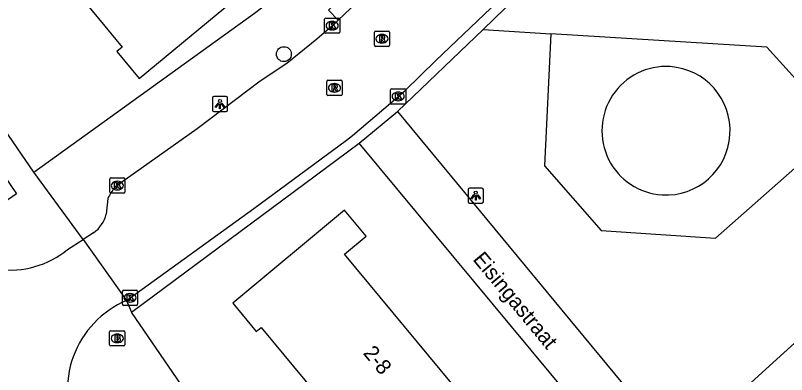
# Model space of a CAD drawing. Extents: x 159888 to 160757, y 384031 to 384746.
# Drawn here: x 160339 to 160389.7, y 384221.9 to 384245.5 of the extents above; entities that cross this region are included whole.
import ezdxf

# ---------------------------------------------------------------- set-up
doc = ezdxf.new("R2010")
doc.units = 0
for name, color, linetype in [('IMGEO_Boom', 7, 'Continuous'), ('IMGEO_Brandkraan', 7, 'Continuous'), ('IMGEO_Kolk', 7, 'Continuous'), ('IMGEO_Lichtpunt', 7, 'Continuous'), ('IMGEO_Openbare_ruimte_label', 7, 'Continuous'), ('IMGEO_Pand', 7, 'Continuous'), ('IMGEO_Pand_nummerreeks', 7, 'Continuous'), ('IMGEO_Rijbaan_lokaal_open', 7, 'Continuous'), ('IMGEO_Rioolput', 7, 'Continuous'), ('IMGEO_Voetpad_halfverhard', 7, 'Continuous'), ('IMGEO_Voetpad_open', 7, 'Continuous')]:
    doc.layers.add(name, color=color, linetype=linetype)

msp = doc.modelspace()

# ---------------------------------------------------------------- linework, layer by layer
at = {"layer": 'IMGEO_Boom'}
msp.add_circle((160356.672, 384242.999), 0.489, dxfattribs=at)
at = {"layer": 'IMGEO_Brandkraan'}
for p, q in [((160345.211, 384223.9), (160345.211, 384224.752)), ((160345.286, 384224.826), (160346.138, 384224.826)), ((160345.699, 384224.606), (160345.724, 384224.606)), ((160346.212, 384224.752), (160346.212, 384223.9)), ((160345.722, 384224.046), (160345.697, 384224.046)), ((160346.138, 384223.826), (160345.286, 384223.826))]:
    msp.add_line(p, q, dxfattribs=at)
for points in [[(160345.211, 384223.9), (160345.211, 384224.752)], [(160345.286, 384224.826), (160346.138, 384224.826)], [(160345.559, 384224.526), (160345.559, 384224.126), (160345.772, 384224.126)], [(160345.79, 384224.526), (160345.559, 384224.526)], [(160346.212, 384224.752), (160346.212, 384223.9)], [(160345.738, 384224.445), (160345.684, 384224.445), (160345.684, 384224.369)], [(160345.684, 384224.369), (160345.737, 384224.369)], [(160345.746, 384224.293), (160345.684, 384224.293), (160345.684, 384224.212)], [(160345.684, 384224.212), (160345.746, 384224.212)], [(160346.138, 384223.826), (160345.286, 384223.826)]]:
    msp.add_lwpolyline(points, dxfattribs=at)
for centre, radius, start, end in [((160345.288, 384224.75), 0.0765, 91.552, 178.448), ((160345.288, 384224.75), 0.0765, 91.552, 178.448), ((160345.794, 384224.381), 0.145, 59.4692, 91.5367), ((160345.819, 384224.428), 0.0922, 285.5137, 58.1501), ((160346.136, 384224.75), 0.0765, 1.552, 88.448), ((160346.136, 384224.75), 0.0765, 1.552, 88.448), ((160345.739, 384224.407), 0.0379, 267.8285, 90.9355), ((160345.747, 384224.252), 0.0404, 269.8759, 90.5077), ((160345.778, 384224.377), 0.251, 268.6676, 293.5347), ((160345.824, 384224.236), 0.105, 301.3115, 78.989), ((160345.288, 384223.902), 0.0765, 181.552, 268.448), ((160345.288, 384223.902), 0.0765, 181.552, 268.448), ((160346.136, 384223.902), 0.0765, 271.552, 358.448), ((160346.136, 384223.902), 0.0765, 271.552, 358.448)]:
    msp.add_arc(centre, radius, start, end, dxfattribs=at)
for centre, major_axis, ratio, start_param, end_param in [((160345.698, 384224.326), (-0.387, 0.002), 0.722429, 4.712389, 7.853982), ((160345.723, 384224.326), (-0.39, 0.002), 0.717154, 1.570796, 4.712389)]:
    msp.add_ellipse(centre, major_axis=major_axis, ratio=ratio, start_param=start_param, end_param=end_param, dxfattribs=at)
at = {"layer": 'IMGEO_Kolk'}
for p, q in [((160359.352, 384244.443), (160359.352, 384245.295)), ((160359.427, 384245.369), (160360.279, 384245.369)), ((160360.353, 384245.295), (160360.353, 384244.443)), ((160359.84, 384245.149), (160359.865, 384245.149)), ((160360.279, 384244.369), (160359.427, 384244.369)), ((160359.863, 384244.589), (160359.838, 384244.589)), ((160363.768, 384240.722), (160364.62, 384240.722)), ((160363.693, 384239.796), (160363.693, 384240.648)), ((160364.181, 384240.502), (160364.206, 384240.502)), ((160364.694, 384240.648), (160364.694, 384239.796)), ((160364.62, 384239.722), (160363.768, 384239.722)), ((160364.204, 384239.942), (160364.179, 384239.942)), ((160345.215, 384233.938), (160345.215, 384234.79)), ((160345.29, 384234.864), (160346.142, 384234.864)), ((160345.703, 384234.644), (160345.728, 384234.644)), ((160346.216, 384234.79), (160346.216, 384233.938)), ((160346.142, 384233.864), (160345.29, 384233.864)), ((160345.726, 384234.084), (160345.701, 384234.084)), ((160346.052, 384226.563), (160346.052, 384227.415)), ((160346.127, 384227.489), (160346.979, 384227.489)), ((160346.54, 384227.269), (160346.565, 384227.269)), ((160347.053, 384227.415), (160347.053, 384226.563)), ((160346.563, 384226.709), (160346.538, 384226.709)), ((160346.979, 384226.489), (160346.127, 384226.489))]:
    msp.add_line(p, q, dxfattribs=at)
for points in [[(160359.352, 384244.443), (160359.352, 384245.295)], [(160359.427, 384245.369), (160360.279, 384245.369)], [(160360.353, 384245.295), (160360.353, 384244.443)], [(160359.673, 384245.069), (160359.796, 384245.069), (160359.796, 384244.918), (160359.926, 384245.069), (160360.09, 384245.069), (160359.944, 384244.918), (160360.097, 384244.669), (160359.945, 384244.669), (160359.86, 384244.833), (160359.796, 384244.766), (160359.796, 384244.669), (160359.673, 384244.669), (160359.673, 384245.069)], [(160360.279, 384244.369), (160359.427, 384244.369)], [(160363.768, 384240.722), (160364.62, 384240.722)], [(160363.693, 384239.796), (160363.693, 384240.648)], [(160364.014, 384240.422), (160364.137, 384240.422), (160364.137, 384240.271), (160364.267, 384240.422), (160364.431, 384240.422), (160364.285, 384240.271), (160364.438, 384240.022), (160364.286, 384240.022), (160364.201, 384240.186), (160364.137, 384240.119), (160364.137, 384240.022), (160364.014, 384240.022), (160364.014, 384240.422)], [(160364.694, 384240.648), (160364.694, 384239.796)], [(160364.62, 384239.722), (160363.768, 384239.722)], [(160345.215, 384233.938), (160345.215, 384234.79)], [(160345.29, 384234.864), (160346.142, 384234.864)], [(160346.216, 384234.79), (160346.216, 384233.938)], [(160345.536, 384234.564), (160345.659, 384234.564), (160345.659, 384234.413), (160345.789, 384234.564), (160345.953, 384234.564), (160345.807, 384234.413), (160345.96, 384234.164), (160345.808, 384234.164), (160345.723, 384234.328), (160345.659, 384234.261), (160345.659, 384234.164), (160345.536, 384234.164), (160345.536, 384234.564)], [(160346.142, 384233.864), (160345.29, 384233.864)], [(160346.052, 384226.563), (160346.052, 384227.415)], [(160346.127, 384227.489), (160346.979, 384227.489)], [(160346.373, 384227.189), (160346.496, 384227.189), (160346.496, 384227.038), (160346.626, 384227.189), (160346.79, 384227.189), (160346.644, 384227.038), (160346.797, 384226.789), (160346.645, 384226.789), (160346.56, 384226.953), (160346.496, 384226.886), (160346.496, 384226.789), (160346.373, 384226.789), (160346.373, 384227.189)], [(160347.053, 384227.415), (160347.053, 384226.563)], [(160346.979, 384226.489), (160346.127, 384226.489)]]:
    msp.add_lwpolyline(points, dxfattribs=at)
for centre, start, end in [((160359.429, 384245.293), 91.552, 178.448), ((160359.429, 384245.293), 91.552, 178.448), ((160360.277, 384245.293), 1.552, 88.448), ((160360.277, 384245.293), 1.552, 88.448), ((160359.429, 384244.445), 181.552, 268.448), ((160359.429, 384244.445), 181.552, 268.448), ((160360.277, 384244.445), 271.552, 358.448), ((160360.277, 384244.445), 271.552, 358.448), ((160363.77, 384240.646), 91.552, 178.448), ((160363.77, 384240.646), 91.552, 178.448), ((160364.618, 384240.646), 1.552, 88.448), ((160364.618, 384240.646), 1.552, 88.448), ((160363.77, 384239.798), 181.552, 268.448), ((160363.77, 384239.798), 181.552, 268.448), ((160364.618, 384239.798), 271.552, 358.448), ((160364.618, 384239.798), 271.552, 358.448), ((160345.292, 384234.788), 91.552, 178.448), ((160345.292, 384234.788), 91.552, 178.448), ((160346.14, 384234.788), 1.552, 88.448), ((160346.14, 384234.788), 1.552, 88.448), ((160345.292, 384233.94), 181.552, 268.448), ((160345.292, 384233.94), 181.552, 268.448), ((160346.14, 384233.94), 271.552, 358.448), ((160346.14, 384233.94), 271.552, 358.448), ((160346.129, 384227.413), 91.552, 178.448), ((160346.129, 384227.413), 91.552, 178.448), ((160346.977, 384227.413), 1.552, 88.448), ((160346.977, 384227.413), 1.552, 88.448), ((160346.129, 384226.565), 181.552, 268.448), ((160346.129, 384226.565), 181.552, 268.448), ((160346.977, 384226.565), 271.552, 358.448), ((160346.977, 384226.565), 271.552, 358.448)]:
    msp.add_arc(centre, 0.0765, start, end, dxfattribs=at)
for centre, major_axis, ratio, start_param, end_param in [((160359.839, 384244.869), (-0.387, 0.002), 0.722429, 4.712389, 7.853982), ((160359.864, 384244.869), (-0.39, 0.002), 0.717154, 1.570796, 4.712389), ((160364.18, 384240.222), (-0.387, 0.002), 0.722429, 4.712389, 7.853982), ((160364.205, 384240.222), (-0.39, 0.002), 0.717154, 1.570796, 4.712389), ((160345.702, 384234.364), (-0.387, 0.002), 0.722429, 4.712389, 7.853982), ((160345.727, 384234.364), (-0.39, 0.002), 0.717154, 1.570796, 4.712389), ((160346.539, 384226.989), (-0.387, 0.002), 0.722429, 4.712389, 7.853982), ((160346.564, 384226.989), (-0.39, 0.002), 0.717154, 1.570796, 4.712389)]:
    msp.add_ellipse(centre, major_axis=major_axis, ratio=ratio, start_param=start_param, end_param=end_param, dxfattribs=at)
at = {"layer": 'IMGEO_Lichtpunt'}
for p, q in [((160352.871, 384240.218), (160352.063, 384240.218)), ((160352.871, 384240.218), (160352.063, 384240.218)), ((160351.969, 384240.123), (160351.969, 384239.316)), ((160351.969, 384240.123), (160351.969, 384239.316)), ((160352.965, 384239.316), (160352.965, 384240.123)), ((160352.965, 384239.316), (160352.965, 384240.123)), ((160352.063, 384239.222), (160352.871, 384239.222)), ((160352.063, 384239.222), (160352.871, 384239.222)), ((160368.799, 384234.104), (160368.799, 384233.297)), ((160368.799, 384234.104), (160368.799, 384233.297)), ((160369.701, 384234.199), (160368.893, 384234.199)), ((160369.701, 384234.199), (160368.893, 384234.199)), ((160369.795, 384233.297), (160369.795, 384234.104)), ((160369.795, 384233.297), (160369.795, 384234.104)), ((160368.893, 384233.203), (160369.701, 384233.203)), ((160368.893, 384233.203), (160369.701, 384233.203))]:
    msp.add_line(p, q, dxfattribs=at)
for points in [[(160352.343, 384239.787), (160352.382, 384239.759), (160352.194, 384239.497), (160352.156, 384239.524), (160352.343, 384239.787)], [(160352.445, 384239.739), (160352.492, 384239.739), (160352.492, 384239.417), (160352.445, 384239.417), (160352.445, 384239.739)], [(160352.555, 384239.759), (160352.593, 384239.786), (160352.78, 384239.524), (160352.741, 384239.496), (160352.555, 384239.759)], [(160369.173, 384233.768), (160369.212, 384233.74), (160369.024, 384233.478), (160368.986, 384233.505), (160369.173, 384233.768)], [(160369.275, 384233.72), (160369.322, 384233.72), (160369.322, 384233.398), (160369.275, 384233.398), (160369.275, 384233.72)], [(160369.385, 384233.74), (160369.423, 384233.767), (160369.61, 384233.505), (160369.571, 384233.477), (160369.385, 384233.74)]]:
    msp.add_lwpolyline(points, dxfattribs=at)
for centre in [(160352.468, 384239.921), (160369.298, 384233.902)]:
    msp.add_circle(centre, 0.0994, dxfattribs=at)
for centre, start, end in [((160352.063, 384240.123), 90, 180), ((160352.063, 384240.123), 90, 180), ((160352.871, 384240.123), 0, 90), ((160352.871, 384240.123), 0, 90), ((160352.063, 384239.316), 180, 270), ((160352.063, 384239.316), 180, 270), ((160352.871, 384239.316), 270, 0), ((160352.871, 384239.316), 270, 360), ((160368.893, 384234.104), 90, 180), ((160368.893, 384234.104), 90, 180), ((160369.701, 384234.104), 0, 90), ((160369.701, 384234.104), 0, 90), ((160368.893, 384233.297), 180, 270), ((160368.893, 384233.297), 180, 270), ((160369.701, 384233.297), 270, 0), ((160369.701, 384233.297), 270, 360)]:
    msp.add_arc(centre, 0.0946, start, end, dxfattribs=at)
at = {"layer": 'IMGEO_Pand'}
for points in [[(160336.616, 384254.819), (160340.632, 384250), (160346.039, 384243.463), (160345.684, 384243.17), (160347.147, 384241.401), (160354.506, 384247.489), (160353.105, 384249.183), (160351.726, 384248.043), (160350.101, 384250), (160342.239, 384259.468)], [(160370.151, 384218.433), (160360.663, 384229.862), (160362.079, 384231.038), (160360.666, 384232.739), (160353.319, 384226.637), (160354.854, 384224.788), (160355.17, 384225.051), (160364.535, 384213.771)], [(160394.835, 384228.14), (160384.306, 384218.612), (160391.374, 384210.83)]]:
    msp.add_lwpolyline(points, dxfattribs=at)
at = {"layer": 'IMGEO_Rijbaan_lokaal_open'}
for points in [[(160346.326, 384226.816), (160346.553, 384226.989), (160354.699, 384232.863), (160360.784, 384237.351), (160361.189, 384237.649), (160363.689, 384239.781), (160364.647, 384240.62), (160366.673, 384242.576), (160373.037, 384248.641), (160374.399, 384250), (160384.224, 384259.805), (160390.609, 384266.27), (160401.354, 384277.085), (160418.41, 384294.276)], [(160363.109, 384247.959), (160360.237, 384245.231)], [(160360.237, 384245.231), (160359.808, 384244.824), (160358.837, 384243.977), (160356.862, 384242.381), (160355.12, 384241.215), (160350.961, 384238.084), (160345.716, 384234.364), (160345.542, 384234.231)], [(160345.102, 384233.523), (160344.981, 384232.487)], [(160344.158, 384231.267), (160343.475, 384230.828)], [(160342.437, 384230.161), (160343.475, 384230.828)], [(160343.475, 384230.828), (160346.326, 384226.816)]]:
    msp.add_lwpolyline(points, dxfattribs=at)
for centre, radius, start, end in [((160347.681, 384232.411), 2.808, 139.6047, 156.676), ((160343.02, 384232.922), 2.009, 304.5091, 347.4845), ((160338.702, 384234.681), 5.864, 214.3481, 309.5638), ((160348.803, 384220.947), 6.37, 112.8796, 207.2014)]:
    msp.add_arc(centre, radius, start, end, dxfattribs=at)
at = {"layer": 'IMGEO_Rioolput'}
for p, q in [((160362.625, 384243.587), (160362.625, 384244.439)), ((160362.7, 384244.513), (160363.552, 384244.513)), ((160363.113, 384244.293), (160363.138, 384244.293)), ((160363.626, 384244.439), (160363.626, 384243.587)), ((160363.552, 384243.513), (160362.7, 384243.513)), ((160363.136, 384243.733), (160363.111, 384243.733)), ((160359.5, 384240.359), (160359.5, 384241.211)), ((160359.575, 384241.285), (160360.427, 384241.285)), ((160360.501, 384241.211), (160360.501, 384240.359)), ((160359.988, 384241.065), (160360.013, 384241.065)), ((160360.427, 384240.285), (160359.575, 384240.285)), ((160360.011, 384240.505), (160359.986, 384240.505))]:
    msp.add_line(p, q, dxfattribs=at)
for points in [[(160362.625, 384243.587), (160362.625, 384244.439)], [(160362.7, 384244.513), (160363.552, 384244.513)], [(160363.626, 384244.439), (160363.626, 384243.587)], [(160363.214, 384244.211), (160362.962, 384244.213), (160362.962, 384243.813)], [(160362.962, 384243.813), (160363.086, 384243.813), (160363.086, 384243.975), (160363.097, 384243.975)], [(160363.14, 384244.132), (160363.086, 384244.132), (160363.086, 384244.051)], [(160363.086, 384244.051), (160363.138, 384244.051)], [(160363.144, 384243.946), (160363.215, 384243.813), (160363.355, 384243.813), (160363.29, 384243.939)], [(160363.552, 384243.513), (160362.7, 384243.513)], [(160359.5, 384240.359), (160359.5, 384241.211)], [(160359.575, 384241.285), (160360.427, 384241.285)], [(160360.501, 384241.211), (160360.501, 384240.359)], [(160360.089, 384240.983), (160359.837, 384240.985), (160359.837, 384240.585)], [(160359.837, 384240.585), (160359.961, 384240.585), (160359.961, 384240.747), (160359.972, 384240.747)], [(160360.015, 384240.904), (160359.961, 384240.904), (160359.961, 384240.823)], [(160359.961, 384240.823), (160360.013, 384240.823)], [(160360.019, 384240.718), (160360.09, 384240.585), (160360.23, 384240.585), (160360.165, 384240.711)], [(160360.427, 384240.285), (160359.575, 384240.285)]]:
    msp.add_lwpolyline(points, dxfattribs=at)
for centre, radius, start, end in [((160362.702, 384244.437), 0.0765, 91.552, 178.448), ((160362.702, 384244.437), 0.0765, 91.552, 178.448), ((160363.55, 384244.437), 0.0765, 1.552, 88.448), ((160363.55, 384244.437), 0.0765, 1.552, 88.448), ((160363.096, 384243.922), 0.0533, 26.0293, 88.6989), ((160363.122, 384244.24), 0.19, 274.7715, 282.9687), ((160363.146, 384244.036), 0.0964, 77.0061, 93.1865), ((160363.16, 384244.093), 0.0378, 276.6634, 79.6772), ((160363.213, 384244.101), 0.109, 350.3612, 89.416), ((160363.211, 384244.101), 0.112, 277.5842, 350.9817), ((160363.195, 384243.886), 0.108, 29.5134, 73.7905), ((160362.702, 384243.589), 0.0765, 181.552, 268.448), ((160362.702, 384243.589), 0.0765, 181.552, 268.448), ((160363.55, 384243.589), 0.0765, 271.552, 358.448), ((160363.55, 384243.589), 0.0765, 271.552, 358.448), ((160359.577, 384241.209), 0.0765, 91.552, 178.448), ((160359.577, 384241.209), 0.0765, 91.552, 178.448), ((160360.425, 384241.209), 0.0765, 1.552, 88.448), ((160360.425, 384241.209), 0.0765, 1.552, 88.448), ((160359.971, 384240.694), 0.0533, 26.0293, 88.6989), ((160359.997, 384241.012), 0.19, 274.7715, 282.9687), ((160360.021, 384240.808), 0.0964, 77.0061, 93.1865), ((160360.035, 384240.865), 0.0378, 276.6634, 79.6772), ((160360.088, 384240.873), 0.109, 350.3612, 89.416), ((160360.086, 384240.873), 0.112, 277.5842, 350.9817), ((160360.07, 384240.658), 0.108, 29.5134, 73.7905), ((160359.577, 384240.361), 0.0765, 181.552, 268.448), ((160359.577, 384240.361), 0.0765, 181.552, 268.448), ((160360.425, 384240.361), 0.0765, 271.552, 358.448), ((160360.425, 384240.361), 0.0765, 271.552, 358.448)]:
    msp.add_arc(centre, radius, start, end, dxfattribs=at)
for centre, major_axis, ratio, start_param, end_param in [((160363.112, 384244.013), (-0.387, 0.002), 0.722429, 4.712389, 7.853982), ((160363.137, 384244.013), (-0.39, 0.002), 0.717154, 1.570796, 4.712389), ((160359.987, 384240.785), (-0.387, 0.002), 0.722429, 4.712389, 7.853982), ((160360.012, 384240.785), (-0.39, 0.002), 0.717154, 1.570796, 4.712389)]:
    msp.add_ellipse(centre, major_axis=major_axis, ratio=ratio, start_param=start_param, end_param=end_param, dxfattribs=at)
at = {"layer": 'IMGEO_Voetpad_halfverhard'}
for points in [[(160369.777, 384244.623), (160374.226, 384244.326)], [(160374.226, 384244.326), (160373.824, 384235.664), (160377.553, 384231.423), (160385.071, 384230.903), (160393.278, 384238.132)], [(160393.278, 384238.132), (160388.452, 384243.469), (160374.226, 384244.326)]]:
    msp.add_lwpolyline(points, dxfattribs=at)
for centre, start, end in [((160381.815, 384237.967), 86.4077, 266.4616), ((160381.807, 384237.968), 266.5665, 86.3029)]:
    msp.add_arc(centre, 4.221, start, end, dxfattribs=at)
at = {"layer": 'IMGEO_Voetpad_open'}
for points in [[(160340.225, 384235.253), (160330.097, 384250), (160318.92, 384266.275)], [(160340.225, 384235.253), (160354.731, 384245.687), (160357.767, 384248.02), (160358.209, 384248.5)], [(160363.109, 384247.959), (160362.49, 384248.612), (160359.618, 384245.884), (160360.237, 384245.231)], [(160369.777, 384244.623), (160371.882, 384246.688)], [(160364.144, 384239.222), (160369.777, 384244.623)], [(160333.537, 384240.821), (160335.652, 384237.788), (160336.142, 384238.119), (160339.089, 384233.826), (160336.625, 384232.13), (160331.569, 384239.458), (160333.537, 384240.821)], [(160361.616, 384237.146), (160364.144, 384239.222)], [(160364.144, 384239.222), (160389.244, 384208.933)], [(160346.64, 384226.054), (160361.616, 384237.146)], [(160386.728, 384206.983), (160361.616, 384237.146)], [(160343.475, 384230.828), (160340.225, 384235.253)], [(160346.326, 384226.816), (160346.64, 384226.054)], [(160368.445, 384194.271), (160346.64, 384226.054)]]:
    msp.add_lwpolyline(points, dxfattribs=at)

# ---------------------------------------------------------------- texts
at = {"layer": 'IMGEO_Openbare_ruimte_label'}
msp.add_text('Eisingastraat', height=1, rotation=309.6442, dxfattribs=at).set_placement((160369.06, 384229.496))
at = {"layer": 'IMGEO_Pand_nummerreeks'}
msp.add_text('2-8', height=1, rotation=309.5642, dxfattribs=at).set_placement((160361.844, 384223.34))

doc.saveas('drawing.dxf')
